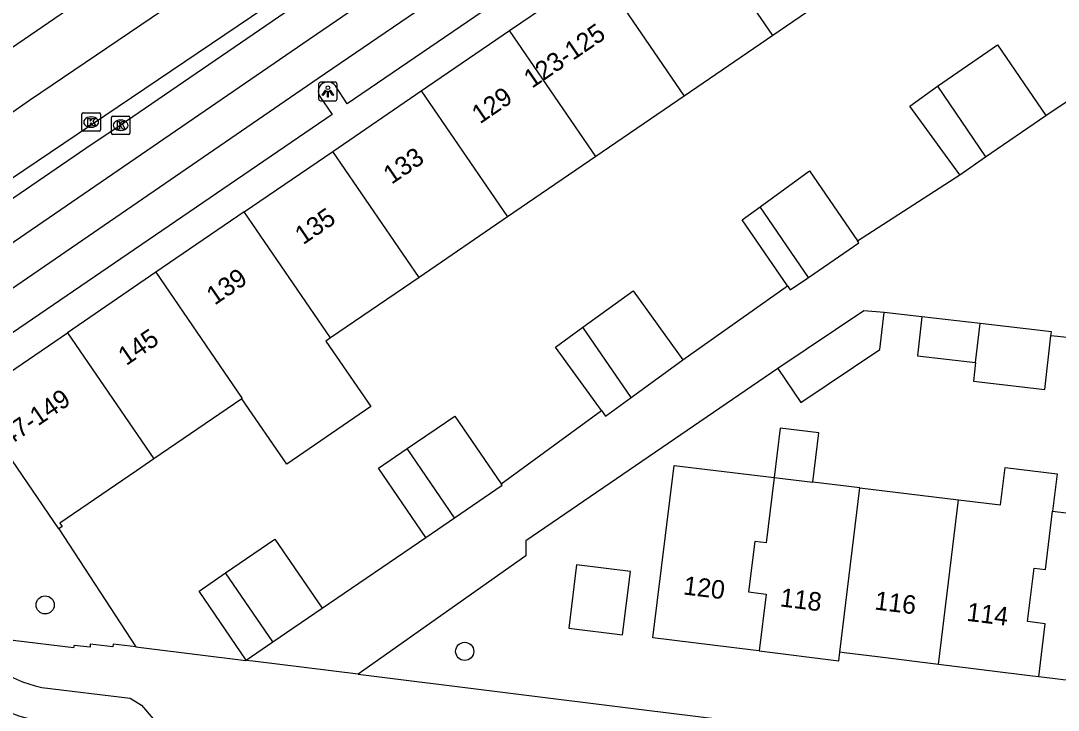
# Model space of a CAD drawing. Extents: x 158087 to 159494, y 382905 to 383981.
# Drawn here: x 158153 to 158208.9, y 383295.1 to 383332.3 of the extents above; entities that cross this region are included whole.
import ezdxf

# ---------------------------------------------------------------- set-up
doc = ezdxf.new("R2010")
doc.units = 0
for name, color, linetype in [('IMGEO_Berm_groen', 7, 'Continuous'), ('IMGEO_Boom', 7, 'Continuous'), ('IMGEO_Fietspad_gesloten', 7, 'Continuous'), ('IMGEO_Kolk', 7, 'Continuous'), ('IMGEO_Lichtpunt', 7, 'Continuous'), ('IMGEO_Pand', 7, 'Continuous'), ('IMGEO_Pand_nummerreeks', 7, 'Continuous'), ('IMGEO_Rijbaan_lokaal_open', 7, 'Continuous'), ('IMGEO_Rijbaan_regionaal_gesloten', 7, 'Continuous'), ('IMGEO_Voetpad_open', 7, 'Continuous')]:
    doc.layers.add(name, color=color, linetype=linetype)

msp = doc.modelspace()

# ---------------------------------------------------------------- linework, layer by layer
at = {"layer": 'IMGEO_Berm_groen'}
msp.add_lwpolyline([(158155.023, 383304.921), (158159.181, 383298.556)], dxfattribs=at)
at = {"layer": 'IMGEO_Boom'}
for centre in [(158154.288, 383300.819), (158176.911, 383298.311)]:
    msp.add_circle(centre, 0.489, dxfattribs=at)
at = {"layer": 'IMGEO_Fietspad_gesloten'}
msp.add_lwpolyline([(158148.903, 383315.422), (158169.017, 383329.233), (158213.468, 383359.564)], dxfattribs=at)
at = {"layer": 'IMGEO_Kolk'}
for p, q in [((158156.267, 383326.438), (158156.267, 383327.29)), ((158156.342, 383327.364), (158157.194, 383327.364)), ((158156.755, 383327.144), (158156.78, 383327.144)), ((158157.268, 383327.29), (158157.268, 383326.438)), ((158157.86, 383326.262), (158157.86, 383327.114)), ((158157.935, 383327.188), (158158.787, 383327.188)), ((158158.861, 383327.114), (158158.861, 383326.262)), ((158156.778, 383326.584), (158156.753, 383326.584)), ((158158.348, 383326.968), (158158.373, 383326.968)), ((158157.194, 383326.364), (158156.342, 383326.364)), ((158158.787, 383326.188), (158157.935, 383326.188)), ((158158.371, 383326.408), (158158.346, 383326.408))]:
    msp.add_line(p, q, dxfattribs=at)
for points in [[(158156.267, 383326.438), (158156.267, 383327.29)], [(158156.342, 383327.364), (158157.194, 383327.364)], [(158157.268, 383327.29), (158157.268, 383326.438)], [(158157.86, 383326.262), (158157.86, 383327.114)], [(158157.935, 383327.188), (158158.787, 383327.188)], [(158158.861, 383327.114), (158158.861, 383326.262)], [(158156.588, 383327.064), (158156.711, 383327.064), (158156.711, 383326.913), (158156.841, 383327.064), (158157.005, 383327.064), (158156.859, 383326.913), (158157.012, 383326.664), (158156.86, 383326.664), (158156.775, 383326.828), (158156.711, 383326.761), (158156.711, 383326.664), (158156.588, 383326.664), (158156.588, 383327.064)], [(158158.181, 383326.888), (158158.304, 383326.888), (158158.304, 383326.737), (158158.434, 383326.888), (158158.598, 383326.888), (158158.452, 383326.737), (158158.605, 383326.488), (158158.453, 383326.488), (158158.368, 383326.652), (158158.304, 383326.585), (158158.304, 383326.488), (158158.181, 383326.488), (158158.181, 383326.888)], [(158157.194, 383326.364), (158156.342, 383326.364)], [(158158.787, 383326.188), (158157.935, 383326.188)]]:
    msp.add_lwpolyline(points, dxfattribs=at)
for centre, start, end in [((158156.344, 383327.288), 91.552, 178.448), ((158156.344, 383327.288), 91.552, 178.448), ((158157.192, 383327.288), 1.552, 88.448), ((158157.192, 383327.288), 1.552, 88.448), ((158157.937, 383327.112), 91.552, 178.448), ((158157.937, 383327.112), 91.552, 178.448), ((158158.785, 383327.112), 1.552, 88.448), ((158158.785, 383327.112), 1.552, 88.448), ((158156.344, 383326.44), 181.552, 268.448), ((158156.344, 383326.44), 181.552, 268.448), ((158157.192, 383326.44), 271.552, 358.448), ((158157.192, 383326.44), 271.552, 358.448), ((158157.937, 383326.264), 181.552, 268.448), ((158157.937, 383326.264), 181.552, 268.448), ((158158.785, 383326.264), 271.552, 358.448), ((158158.785, 383326.264), 271.552, 358.448)]:
    msp.add_arc(centre, 0.0765, start, end, dxfattribs=at)
for centre, major_axis, ratio, start_param, end_param in [((158156.754, 383326.864), (-0.387, 0.002), 0.722429, 4.712389, 7.853982), ((158156.779, 383326.864), (-0.39, 0.002), 0.717154, 1.570796, 4.712389), ((158158.347, 383326.688), (-0.387, 0.002), 0.722429, 4.712389, 7.853982), ((158158.372, 383326.688), (-0.39, 0.002), 0.717154, 1.570796, 4.712389)]:
    msp.add_ellipse(centre, major_axis=major_axis, ratio=ratio, start_param=start_param, end_param=end_param, dxfattribs=at)
at = {"layer": 'IMGEO_Lichtpunt'}
for p, q in [((158169.032, 383328.915), (158169.032, 383328.108)), ((158169.032, 383328.915), (158169.032, 383328.108)), ((158169.934, 383329.01), (158169.126, 383329.01)), ((158169.934, 383329.01), (158169.126, 383329.01)), ((158170.028, 383328.108), (158170.028, 383328.915)), ((158170.028, 383328.108), (158170.028, 383328.915)), ((158169.126, 383328.014), (158169.934, 383328.014)), ((158169.126, 383328.014), (158169.934, 383328.014))]:
    msp.add_line(p, q, dxfattribs=at)
for points in [[(158169.406, 383328.579), (158169.445, 383328.551), (158169.257, 383328.289), (158169.219, 383328.316), (158169.406, 383328.579)], [(158169.508, 383328.531), (158169.555, 383328.531), (158169.555, 383328.209), (158169.508, 383328.209), (158169.508, 383328.531)], [(158169.618, 383328.551), (158169.656, 383328.578), (158169.843, 383328.316), (158169.804, 383328.288), (158169.618, 383328.551)]]:
    msp.add_lwpolyline(points, dxfattribs=at)
msp.add_circle((158169.531, 383328.713), 0.0994, dxfattribs=at)
for centre, start, end in [((158169.126, 383328.915), 90, 180), ((158169.126, 383328.915), 90, 180), ((158169.934, 383328.915), 0, 90), ((158169.934, 383328.915), 0, 90), ((158169.126, 383328.108), 180, 270), ((158169.126, 383328.108), 180, 270), ((158169.934, 383328.108), 270, 0), ((158169.934, 383328.108), 270, 360)]:
    msp.add_arc(centre, 0.0946, start, end, dxfattribs=at)
at = {"layer": 'IMGEO_Pand'}
for points in [[(158193.518, 383331.533), (158188.869, 383338.324)], [(158179.326, 383331.799), (158184.097, 383335.061)], [(158184.097, 383335.061), (158188.748, 383328.269)], [(158198.288, 383334.797), (158193.518, 383331.533)], [(158174.559, 383328.54), (158179.326, 383331.799)], [(158183.978, 383325.005), (158179.326, 383331.799)], [(158193.518, 383331.533), (158188.748, 383328.269)], [(158202.397, 383328.796), (158205.637, 383331.027), (158208.245, 383327.218)], [(158203.605, 383324.014), (158200.912, 383327.725), (158202.397, 383328.796)], [(158202.397, 383328.796), (158204.998, 383324.996)], [(158169.792, 383325.281), (158174.559, 383328.54)], [(158174.559, 383328.54), (158179.212, 383321.743)], [(158188.748, 383328.269), (158183.978, 383325.005)], [(158204.998, 383324.996), (158208.245, 383327.218)], [(158165.024, 383322.021), (158169.792, 383325.281)], [(158174.447, 383318.482), (158169.792, 383325.281)], [(158183.978, 383325.005), (158179.212, 383321.743)], [(158203.605, 383324.014), (158204.998, 383324.996)], [(158192.838, 383322.295), (158195.508, 383324.233), (158198.093, 383320.455)], [(158194.314, 383318.033), (158191.875, 383321.597), (158192.838, 383322.295)], [(158195.448, 383318.484), (158192.838, 383322.295)], [(158165.024, 383322.021), (158160.257, 383318.762)], [(158169.681, 383315.221), (158165.024, 383322.021)], [(158179.212, 383321.743), (158174.447, 383318.482)], [(158195.448, 383318.484), (158198.168, 383320.345), (158198.093, 383320.455)], [(158160.257, 383318.762), (158155.491, 383315.503)], [(158160.257, 383318.762), (158164.915, 383311.959), (158164.891, 383311.942)], [(158174.447, 383318.482), (158169.681, 383315.221)], [(158194.314, 383318.033), (158194.465, 383317.812), (158195.448, 383318.484)], [(158183.285, 383315.793), (158185.987, 383317.753), (158188.679, 383314.042)], [(158199.529, 383316.599), (158198.428, 383316.681), (158193.798, 383313.563)], [(158193.798, 383313.563), (158195.034, 383311.729), (158199.3, 383314.601), (158199.529, 383316.599)], [(158201.561, 383316.349), (158201.32, 383314.249), (158204.46, 383313.889)], [(158204.701, 383315.989), (158201.561, 383316.349)], [(158204.46, 383313.889), (158204.701, 383315.989)], [(158208.52, 383315.331), (158208.545, 383315.548), (158204.701, 383315.989)], [(158150.25, 383311.92), (158155.491, 383315.503)], [(158155.491, 383315.503), (158160.15, 383308.698)], [(158184.284, 383311.3), (158181.804, 383314.718), (158183.285, 383315.793)], [(158185.876, 383312.008), (158183.285, 383315.793)], [(158204.46, 383313.889), (158204.345, 383312.887), (158208.189, 383312.446), (158208.52, 383315.331)], [(158169.681, 383315.221), (158169.429, 383315.049), (158171.849, 383311.513), (158167.311, 383308.406), (158164.891, 383311.942)], [(158185.876, 383312.008), (158188.679, 383314.042)], [(158184.284, 383311.3), (158184.497, 383311.007), (158185.876, 383312.008)], [(158155.023, 383304.921), (158150.25, 383311.92)], [(158164.891, 383311.942), (158160.15, 383308.698)], [(158173.808, 383309.25), (158176.37, 383311.003), (158178.87, 383307.352)], [(158195.675, 383307.436), (158196.001, 383310.104), (158193.925, 383310.358), (158193.598, 383307.688)], [(158174.806, 383304.458), (158172.254, 383308.187), (158173.808, 383309.25)], [(158176.359, 383305.521), (158173.808, 383309.25)], [(158160.15, 383308.698), (158159.207, 383308.053), (158155.081, 383305.228), (158155.205, 383305.046), (158155.023, 383304.921)], [(158192.795, 383298.336), (158192.459, 383298.378), (158187.059, 383299.047), (158188.197, 383308.342), (158193.598, 383307.688)], [(158203.543, 383306.483), (158205.804, 383306.209), (158206.052, 383308.238), (158208.859, 383307.895), (158208.611, 383305.869)], [(158193.598, 383307.688), (158193.168, 383304.172), (158192.551, 383304.247), (158192.216, 383301.516), (158193.17, 383301.4), (158192.795, 383298.336)], [(158193.598, 383307.688), (158195.675, 383307.436)], [(158176.359, 383305.521), (158178.922, 383307.275), (158178.87, 383307.352)], [(158198.219, 383307.128), (158195.675, 383307.436)], [(158197.133, 383298.266), (158198.219, 383307.128)], [(158198.219, 383307.128), (158203.543, 383306.483)], [(158202.457, 383297.608), (158203.543, 383306.483)], [(158207.86, 383296.94), (158208.21, 383299.801), (158207.256, 383299.917), (158207.609, 383302.797), (158208.226, 383302.722), (158208.611, 383305.869)], [(158208.611, 383305.869), (158213.499, 383305.277)], [(158174.806, 383304.458), (158176.359, 383305.521)], [(158164.019, 383302.551), (158166.679, 383304.371), (158169.231, 383300.642)], [(158165.135, 383297.84), (158162.583, 383301.568), (158164.019, 383302.551)], [(158166.571, 383298.823), (158164.019, 383302.551)], [(158182.523, 383299.558), (158185.426, 383299.203), (158185.845, 383302.626), (158182.942, 383302.981), (158182.523, 383299.558)], [(158166.571, 383298.823), (158169.231, 383300.642)], [(158165.135, 383297.84), (158166.571, 383298.823)], [(158192.795, 383298.336), (158197.077, 383297.806), (158197.133, 383298.266)], [(158202.457, 383297.608), (158199.174, 383298.014), (158197.366, 383298.237), (158197.133, 383298.266)], [(158207.86, 383296.94), (158207.523, 383296.982), (158202.457, 383297.608)], [(158212.41, 383296.378), (158207.86, 383296.94)]]:
    msp.add_lwpolyline(points, dxfattribs=at)
at = {"layer": 'IMGEO_Rijbaan_lokaal_open'}
for points in [[(158136.281, 383311.619), (158143.906, 383316.851), (158156.489, 383325.454), (158158.334, 383326.705), (158177.739, 383340.005), (158216.514, 383366.493), (158235.922, 383379.756), (158248.501, 383388.378), (158270.547, 383403.457), (158288.26, 383415.605), (158296.713, 383421.366)], [(158299.772, 383421.047), (158297.888, 383419.791), (158249.821, 383386.895), (158168.177, 383331.08), (158135.484, 383308.657)]]:
    msp.add_lwpolyline(points, dxfattribs=at)
msp.add_arc((158155.556, 383303.281), 8.86, 212.4449, 262.0642, dxfattribs=at)
at = {"layer": 'IMGEO_Rijbaan_regionaal_gesloten'}
for points in [[(158343.559, 383454.746), (158337.813, 383450.749), (158323.595, 383440.705), (158319.89, 383438.29), (158306.888, 383431.938), (158301.723, 383429.162), (158296.442, 383425.805), (158206.611, 383364.391), (158200.003, 383359.875), (158193.317, 383355.261), (158180.047, 383346.206), (158173.4, 383341.65), (158163.611, 383334.93), (158153.45, 383328.028), (158150.139, 383325.717), (158140.153, 383318.963), (158130.088, 383311.713), (158120.725, 383304.43), (158110.059, 383297.015)], [(158122.274, 383309.273), (158125.748, 383312.11), (158126.526, 383312.744), (158131.316, 383316.373), (158152.807, 383331.103), (158226.339, 383381.483), (158291.923, 383426.355), (158293.27, 383427.277), (158296.765, 383429.673)], [(158296.668, 383422.637), (158250.34, 383390.703), (158239.558, 383383.344), (158169.725, 383335.466), (158142.338, 383316.977), (158135.713, 383312.45)]]:
    msp.add_lwpolyline(points, dxfattribs=at)
at = {"layer": 'IMGEO_Voetpad_open'}
for points in [[(158193.456, 383344.892), (158194.098, 383343.91), (158170.579, 383327.839), (158169.94, 383328.812)], [(158208.245, 383327.218), (158213.164, 383330.52), (158214.145, 383331.232)], [(158169.092, 383328.236), (158169.759, 383327.265), (158151.033, 383314.482), (158150.557, 383315.143)], [(158198.093, 383320.455), (158203.605, 383324.014)], [(158188.679, 383314.042), (158194.314, 383318.033)], [(158201.561, 383316.349), (158199.529, 383316.599)], [(158209.755, 383315.214), (158208.52, 383315.331)], [(158193.798, 383313.563), (158180.21, 383304.272), (158180.21, 383303.461), (158171.168, 383297.074)], [(158178.87, 383307.352), (158184.284, 383311.3)], [(158159.181, 383298.556), (158157.959, 383298.704), (158157.933, 383298.551), (158156.713, 383298.704), (158156.713, 383298.547), (158155.846, 383298.637), (158155.809, 383298.506), (158152.564, 383298.893), (158147.784, 383305.841), (158145.745, 383308.83)], [(158169.231, 383300.642), (158174.806, 383304.458)], [(158159.181, 383298.556), (158159.76, 383298.486), (158165.111, 383297.823)], [(158165.111, 383297.823), (158165.135, 383297.84)], [(158171.168, 383297.074), (158165.494, 383297.776), (158165.111, 383297.823)], [(158171.168, 383297.074), (158186.591, 383295.165), (158240.182, 383288.537)], [(158154.106, 383296.366), (158158.874, 383295.787), (158159.49, 383295.402), (158160.108, 383294.679)]]:
    msp.add_lwpolyline(points, dxfattribs=at)
for centre, radius, start, end in [((158169.523, 383328.514), 0.513, 35.5668, 212.8054), ((158155.633, 383303.379), 7.177, 211.9681, 257.7181)]:
    msp.add_arc(centre, radius, start, end, dxfattribs=at)

# ---------------------------------------------------------------- texts
at = {"layer": 'IMGEO_Pand_nummerreeks'}
for s, rotation, p in [('123-125', 34.361, (158180.536, 383328.653)), ('129', 34.3605, (158177.731, 383326.736)), ('133', 34.3605, (158172.964, 383323.476)), ('135', 34.3605, (158168.197, 383320.217)), ('139', 34.3603, (158163.429, 383316.958)), ('145', 34.3603, (158158.663, 383313.698)), ('147-149', 34.3584, (158151.692, 383308.933)), ('120', 352.9412, (158188.658, 383301.389)), ('118', 352.9412, (158193.876, 383300.743)), ('116', 352.9583, (158198.972, 383300.577)), ('114', 352.9583, (158203.938, 383299.964))]:
    msp.add_text(s, height=1, rotation=rotation, dxfattribs=at).set_placement(p)

doc.saveas('drawing.dxf')
